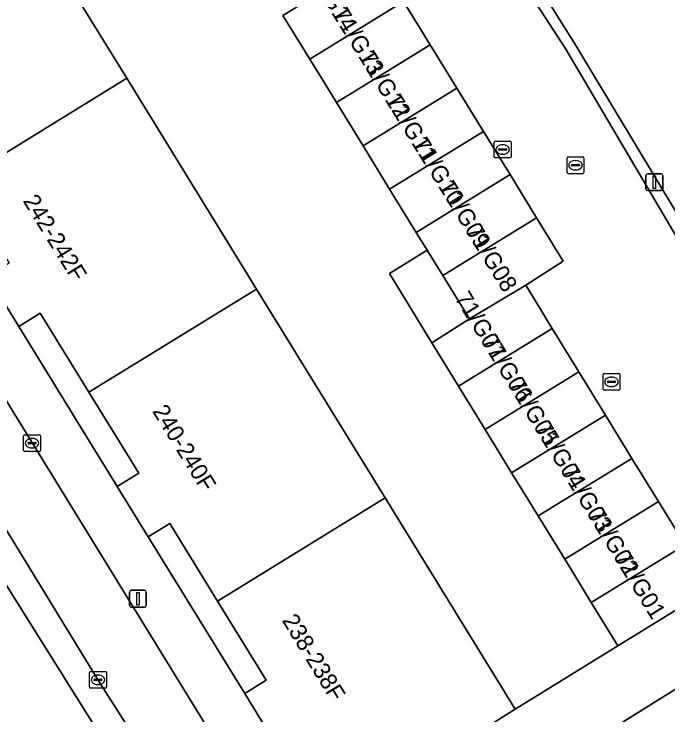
# Model space of a CAD drawing. Extents: x 160377 to 161131, y 383938 to 384853.
# Drawn here: x 160578.59 to 160617.35, y 384425.29 to 384466.81 of the extents above; entities that cross this region are included whole.
import ezdxf

# ---------------------------------------------------------------- set-up
doc = ezdxf.new("R2010")
doc.units = 0
for name, color, linetype in [('IMGEO_Erf', 7, 'Continuous'), ('IMGEO_Groenvoorziening', 7, 'Continuous'), ('IMGEO_Haag', 7, 'Continuous'), ('IMGEO_Kolk', 7, 'Continuous'), ('IMGEO_Lichtmast', 7, 'Continuous'), ('IMGEO_Pand', 7, 'Continuous'), ('IMGEO_Pand_nummerreeks', 7, 'Continuous'), ('IMGEO_Parkeervlak_open', 7, 'Continuous'), ('IMGEO_Rijbaan_lokaal_open', 7, 'Continuous'), ('IMGEO_Voetpad_open', 7, 'Continuous')]:
    doc.layers.add(name, color=color, linetype=linetype)

msp = doc.modelspace()

# ---------------------------------------------------------------- linework, layer by layer
at = {"layer": 'IMGEO_Erf'}
for points in [[(160607.17, 384472.483), (160611.834, 384465.049), (160619.057, 384453.035), (160625.18, 384437.642), (160631.01, 384440.013), (160633.11, 384434.844), (160633.668, 384435.135), (160630.161, 384443.778), (160637.636, 384446.812), (160638.81, 384444.03), (160641.381, 384445.422), (160646.111, 384447.981)], [(160580.715, 384470.401), (160585.272, 384463.014), (160592.967, 384450.519), (160600.583, 384438.153), (160608.297, 384425.627), (160614.377, 384429.383), (160612.803, 384431.947), (160611.761, 384433.644), (160611.228, 384434.511), (160609.654, 384437.075), (160608.08, 384439.64), (160606.506, 384442.204), (160604.931, 384444.768), (160603.357, 384447.332), (160600.837, 384451.437), (160603.082, 384452.819), (160602.43, 384453.878), (160600.852, 384456.442), (160599.275, 384459.006), (160597.697, 384461.57), (160597.141, 384462.473), (160596.119, 384464.134), (160594.521, 384466.731), (160595.423, 384467.279)]]:
    msp.add_lwpolyline(points, dxfattribs=at)
for points in [[(160583.033, 384444.401), (160580.147, 384449.083), (160578.87, 384448.295), (160584.708, 384438.825), (160585.986, 384439.61)], [(160590.65, 384432.036), (160587.818, 384436.628), (160586.54, 384435.843), (160592.267, 384426.557), (160593.545, 384427.342)], [(160618.115, 384427.004), (160614.634, 384424.849), (160622.343, 384412.334), (160629.92, 384400.031), (160637.594, 384387.572), (160641.011, 384389.692)]]:
    msp.add_lwpolyline(points, close=True, dxfattribs=at)
at = {"layer": 'IMGEO_Groenvoorziening'}
msp.add_lwpolyline([(160596.919, 384401.325), (160596.827, 384401.394), (160587.99, 384417.247), (160573.64, 384440.126)], dxfattribs=at)
at = {"layer": 'IMGEO_Haag'}
msp.add_lwpolyline([(160558.242, 384455.966), (160562.533, 384449.098), (160618.594, 384358.706), (160638.069, 384327.324), (160638.839, 384326.083), (160641.221, 384327.588), (160628.974, 384349.493), (160620.816, 384362.648), (160596.919, 384401.325), (160596.827, 384401.394), (160587.99, 384417.247), (160573.64, 384440.126)], dxfattribs=at)
at = {"layer": 'IMGEO_Kolk'}
for p, q in [((160607.054, 384458.361), (160607.054, 384459.213)), ((160607.129, 384459.287), (160607.981, 384459.287)), ((160607.542, 384459.067), (160607.567, 384459.067)), ((160608.055, 384459.213), (160608.055, 384458.361)), ((160607.313, 384458.781), (160607.313, 384458.793)), ((160607.751, 384458.744), (160607.353, 384458.744)), ((160607.356, 384458.83), (160607.754, 384458.83)), ((160607.797, 384458.793), (160607.797, 384458.781)), ((160607.981, 384458.287), (160607.129, 384458.287)), ((160607.565, 384458.507), (160607.54, 384458.507)), ((160611.367, 384457.427), (160611.367, 384458.279)), ((160611.442, 384458.353), (160612.294, 384458.353)), ((160611.855, 384458.133), (160611.88, 384458.133)), ((160612.368, 384458.279), (160612.368, 384457.427)), ((160611.626, 384457.847), (160611.626, 384457.859)), ((160612.064, 384457.81), (160611.666, 384457.81)), ((160611.669, 384457.896), (160612.067, 384457.896)), ((160612.11, 384457.859), (160612.11, 384457.847)), ((160612.294, 384457.353), (160611.442, 384457.353)), ((160611.878, 384457.573), (160611.853, 384457.573)), ((160613.501, 384444.594), (160613.501, 384445.446)), ((160613.576, 384445.52), (160614.428, 384445.52)), ((160613.989, 384445.3), (160614.014, 384445.3)), ((160614.502, 384445.446), (160614.502, 384444.594)), ((160613.76, 384445.014), (160613.76, 384445.026)), ((160614.198, 384444.977), (160613.8, 384444.977)), ((160613.803, 384445.063), (160614.201, 384445.063)), ((160614.244, 384445.026), (160614.244, 384445.014)), ((160614.428, 384444.52), (160613.576, 384444.52)), ((160614.012, 384444.74), (160613.987, 384444.74)), ((160579.161, 384440.963), (160579.161, 384441.815)), ((160579.236, 384441.889), (160580.088, 384441.889)), ((160579.649, 384441.669), (160579.674, 384441.669)), ((160580.162, 384441.815), (160580.162, 384440.963)), ((160579.42, 384441.383), (160579.42, 384441.395)), ((160579.858, 384441.346), (160579.46, 384441.346)), ((160579.463, 384441.432), (160579.861, 384441.432)), ((160579.672, 384441.109), (160579.647, 384441.109)), ((160579.904, 384441.395), (160579.904, 384441.383)), ((160580.088, 384440.889), (160579.236, 384440.889)), ((160583.14, 384427.87), (160583.992, 384427.87)), ((160583.065, 384426.944), (160583.065, 384427.796)), ((160583.367, 384427.413), (160583.765, 384427.413)), ((160583.553, 384427.65), (160583.578, 384427.65)), ((160584.066, 384427.796), (160584.066, 384426.944)), ((160583.324, 384427.364), (160583.324, 384427.376)), ((160583.762, 384427.327), (160583.364, 384427.327)), ((160583.576, 384427.09), (160583.551, 384427.09)), ((160583.808, 384427.376), (160583.808, 384427.364)), ((160583.992, 384426.87), (160583.14, 384426.87))]:
    msp.add_line(p, q, dxfattribs=at)
for points in [[(160607.054, 384458.361), (160607.054, 384459.213)], [(160607.129, 384459.287), (160607.981, 384459.287)], [(160608.055, 384459.213), (160608.055, 384458.361)], [(160607.981, 384458.287), (160607.129, 384458.287)], [(160611.367, 384457.427), (160611.367, 384458.279)], [(160611.442, 384458.353), (160612.294, 384458.353)], [(160612.368, 384458.279), (160612.368, 384457.427)], [(160612.294, 384457.353), (160611.442, 384457.353)], [(160613.501, 384444.594), (160613.501, 384445.446)], [(160613.576, 384445.52), (160614.428, 384445.52)], [(160614.502, 384445.446), (160614.502, 384444.594)], [(160614.428, 384444.52), (160613.576, 384444.52)], [(160579.161, 384440.963), (160579.161, 384441.815)], [(160579.236, 384441.889), (160580.088, 384441.889)], [(160580.162, 384441.815), (160580.162, 384440.963)], [(160580.088, 384440.889), (160579.236, 384440.889)], [(160583.14, 384427.87), (160583.992, 384427.87)], [(160583.065, 384426.944), (160583.065, 384427.796)], [(160584.066, 384427.796), (160584.066, 384426.944)], [(160583.992, 384426.87), (160583.14, 384426.87)]]:
    msp.add_lwpolyline(points, dxfattribs=at)
for centre, radius, start, end in [((160607.131, 384459.211), 0.0765, 91.552, 178.448), ((160607.131, 384459.211), 0.0765, 91.552, 178.448), ((160607.979, 384459.211), 0.0765, 1.552, 88.448), ((160607.979, 384459.211), 0.0765, 1.552, 88.448), ((160607.353, 384458.79), 0.0403, 85.8775, 175.7526), ((160607.35, 384458.78), 0.0366, 178.938, 274.7102), ((160607.754, 384458.787), 0.043, 264.8664, 352.4533), ((160607.758, 384458.792), 0.0386, 1.7309, 96.639), ((160607.131, 384458.363), 0.0765, 181.552, 268.448), ((160607.131, 384458.363), 0.0765, 181.552, 268.448), ((160607.979, 384458.363), 0.0765, 271.552, 358.448), ((160607.979, 384458.363), 0.0765, 271.552, 358.448), ((160611.444, 384458.277), 0.0765, 91.552, 178.448), ((160611.444, 384458.277), 0.0765, 91.552, 178.448), ((160612.292, 384458.277), 0.0765, 1.552, 88.448), ((160612.292, 384458.277), 0.0765, 1.552, 88.448), ((160611.666, 384457.856), 0.0403, 85.8775, 175.7526), ((160611.663, 384457.846), 0.0366, 178.938, 274.7102), ((160612.067, 384457.853), 0.043, 264.8664, 352.4533), ((160612.071, 384457.858), 0.0386, 1.7309, 96.639), ((160611.444, 384457.429), 0.0765, 181.552, 268.448), ((160611.444, 384457.429), 0.0765, 181.552, 268.448), ((160612.292, 384457.429), 0.0765, 271.552, 358.448), ((160612.292, 384457.429), 0.0765, 271.552, 358.448), ((160613.578, 384445.444), 0.0765, 91.552, 178.448), ((160613.578, 384445.444), 0.0765, 91.552, 178.448), ((160614.426, 384445.444), 0.0765, 1.552, 88.448), ((160614.426, 384445.444), 0.0765, 1.552, 88.448), ((160613.8, 384445.023), 0.0403, 85.8775, 175.7526), ((160613.797, 384445.013), 0.0366, 178.938, 274.7102), ((160614.201, 384445.02), 0.043, 264.8664, 352.4533), ((160614.205, 384445.025), 0.0386, 1.7309, 96.639), ((160613.578, 384444.596), 0.0765, 181.552, 268.448), ((160613.578, 384444.596), 0.0765, 181.552, 268.448), ((160614.426, 384444.596), 0.0765, 271.552, 358.448), ((160614.426, 384444.596), 0.0765, 271.552, 358.448), ((160579.238, 384441.813), 0.0765, 91.552, 178.448), ((160579.238, 384441.813), 0.0765, 91.552, 178.448), ((160580.086, 384441.813), 0.0765, 1.552, 88.448), ((160580.086, 384441.813), 0.0765, 1.552, 88.448), ((160579.46, 384441.392), 0.0403, 85.8775, 175.7526), ((160579.457, 384441.382), 0.0366, 178.938, 274.7102), ((160579.861, 384441.389), 0.043, 264.8664, 352.4533), ((160579.865, 384441.394), 0.0386, 1.7309, 96.639), ((160579.238, 384440.965), 0.0765, 181.552, 268.448), ((160579.238, 384440.965), 0.0765, 181.552, 268.448), ((160580.086, 384440.965), 0.0765, 271.552, 358.448), ((160580.086, 384440.965), 0.0765, 271.552, 358.448), ((160583.142, 384427.794), 0.0765, 91.552, 178.448), ((160583.142, 384427.794), 0.0765, 91.552, 178.448), ((160583.99, 384427.794), 0.0765, 1.552, 88.448), ((160583.99, 384427.794), 0.0765, 1.552, 88.448), ((160583.364, 384427.373), 0.0403, 85.8775, 175.7526), ((160583.769, 384427.375), 0.0386, 1.7309, 96.639), ((160583.361, 384427.363), 0.0366, 178.938, 274.7102), ((160583.765, 384427.37), 0.043, 264.8664, 352.4533), ((160583.142, 384426.946), 0.0765, 181.552, 268.448), ((160583.142, 384426.946), 0.0765, 181.552, 268.448), ((160583.99, 384426.946), 0.0765, 271.552, 358.448), ((160583.99, 384426.946), 0.0765, 271.552, 358.448)]:
    msp.add_arc(centre, radius, start, end, dxfattribs=at)
for centre, major_axis, ratio, start_param, end_param in [((160607.541, 384458.787), (-0.387, 0.002), 0.722429, 4.712389, 7.853982), ((160607.566, 384458.787), (-0.39, 0.002), 0.717154, 1.570796, 4.712389), ((160611.854, 384457.853), (-0.387, 0.002), 0.722429, 4.712389, 7.853982), ((160611.879, 384457.853), (-0.39, 0.002), 0.717154, 1.570796, 4.712389), ((160613.988, 384445.02), (-0.387, 0.002), 0.722429, 4.712389, 7.853982), ((160614.013, 384445.02), (-0.39, 0.002), 0.717154, 1.570796, 4.712389), ((160579.648, 384441.389), (-0.387, 0.002), 0.722429, 4.712389, 7.853982), ((160579.673, 384441.389), (-0.39, 0.002), 0.717154, 1.570796, 4.712389), ((160583.552, 384427.37), (-0.387, 0.002), 0.722429, 4.712389, 7.853982), ((160583.577, 384427.37), (-0.39, 0.002), 0.717154, 1.570796, 4.712389)]:
    msp.add_ellipse(centre, major_axis=major_axis, ratio=ratio, start_param=start_param, end_param=end_param, dxfattribs=at)
at = {"layer": 'IMGEO_Lichtmast'}
for p, q in [((160616.146, 384457.348), (160616.936, 384457.348)), ((160616.936, 384457.348), (160616.146, 384457.348)), ((160616.046, 384456.448), (160616.046, 384457.248)), ((160616.046, 384457.248), (160616.046, 384456.448)), ((160617.036, 384457.248), (160617.036, 384456.448)), ((160617.036, 384456.448), (160617.036, 384457.248)), ((160616.936, 384456.348), (160616.146, 384456.348)), ((160616.146, 384456.348), (160616.936, 384456.348)), ((160585.443, 384431.77), (160585.443, 384432.57)), ((160585.443, 384432.57), (160585.443, 384431.77)), ((160585.543, 384432.67), (160586.333, 384432.67)), ((160586.333, 384432.67), (160585.543, 384432.67)), ((160586.433, 384432.57), (160586.433, 384431.77)), ((160586.433, 384431.77), (160586.433, 384432.57)), ((160586.333, 384431.67), (160585.543, 384431.67)), ((160585.543, 384431.67), (160586.333, 384431.67))]:
    msp.add_line(p, q, dxfattribs=at)
for points in [[(160616.466, 384457.223), (160616.616, 384457.223), (160616.616, 384456.473), (160616.466, 384456.473), (160616.466, 384457.223)], [(160585.863, 384432.545), (160586.013, 384432.545), (160586.013, 384431.795), (160585.863, 384431.795), (160585.863, 384432.545)]]:
    msp.add_lwpolyline(points, dxfattribs=at)
for centre, start, end in [((160616.146, 384457.248), 90, 180), ((160616.146, 384457.248), 90, 180), ((160616.936, 384457.248), 0, 90), ((160616.936, 384457.248), 360, 90), ((160616.146, 384456.448), 180, 270), ((160616.146, 384456.448), 180, 270), ((160616.936, 384456.448), 270, 0), ((160616.936, 384456.448), 270, 0), ((160585.543, 384432.57), 90, 180), ((160585.543, 384432.57), 90, 180), ((160586.333, 384432.57), 0, 90), ((160586.333, 384432.57), 360, 90), ((160585.543, 384431.77), 180, 270), ((160585.543, 384431.77), 180, 270), ((160586.333, 384431.77), 270, 0), ((160586.333, 384431.77), 270, 0)]:
    msp.add_arc(centre, 0.1, start, end, dxfattribs=at)
at = {"layer": 'IMGEO_Pand'}
for points in [[(160580.715, 384470.401), (160577.816, 384475.113), (160567.965, 384468.864), (160570.778, 384464.298), (160569.499, 384463.515), (160571.315, 384460.55), (160572.594, 384461.333), (160575.331, 384456.892), (160585.272, 384463.014)], [(160596.119, 384464.134), (160601.676, 384467.554), (160600.098, 384470.118), (160595.423, 384467.279), (160594.521, 384466.731)], [(160596.119, 384464.134), (160597.141, 384462.473), (160597.697, 384461.57), (160603.254, 384464.99), (160601.676, 384467.554)], [(160604.832, 384462.426), (160603.254, 384464.99), (160597.697, 384461.57), (160599.275, 384459.006)], [(160585.272, 384463.014), (160575.331, 384456.892), (160578.312, 384452.058), (160577.035, 384451.27), (160578.87, 384448.295), (160580.147, 384449.083), (160583.033, 384444.401), (160592.967, 384450.519)], [(160600.852, 384456.442), (160606.409, 384459.861), (160604.832, 384462.426), (160599.275, 384459.006)], [(160600.852, 384456.442), (160602.43, 384453.878), (160607.987, 384457.297), (160606.409, 384459.861)], [(160609.565, 384454.733), (160607.987, 384457.297), (160602.43, 384453.878), (160603.082, 384452.819), (160604.008, 384451.314)], [(160604.008, 384451.314), (160605.581, 384448.758), (160608.916, 384450.742), (160611.143, 384452.169), (160609.565, 384454.733)], [(160603.082, 384452.819), (160600.837, 384451.437), (160603.357, 384447.332), (160605.581, 384448.758), (160604.008, 384451.314)], [(160604.931, 384444.768), (160610.489, 384448.18), (160608.916, 384450.742), (160605.581, 384448.758), (160603.357, 384447.332)], [(160592.967, 384450.519), (160583.033, 384444.401), (160585.986, 384439.61), (160584.708, 384438.825), (160586.54, 384435.843), (160587.818, 384436.628), (160590.65, 384432.036), (160600.583, 384438.153)], [(160606.506, 384442.204), (160612.063, 384445.616), (160610.489, 384448.18), (160604.931, 384444.768)], [(160606.506, 384442.204), (160608.08, 384439.64), (160613.638, 384443.052), (160612.063, 384445.616)], [(160609.654, 384437.075), (160615.212, 384440.488), (160613.638, 384443.052), (160608.08, 384439.64)], [(160609.654, 384437.075), (160611.228, 384434.511), (160616.786, 384437.923), (160615.212, 384440.488)], [(160600.583, 384438.153), (160590.65, 384432.036), (160593.545, 384427.342), (160592.267, 384426.557), (160594.096, 384423.581), (160595.374, 384424.366), (160598.375, 384419.484), (160605.619, 384423.951), (160608.297, 384425.627)], [(160612.803, 384431.947), (160618.36, 384435.359), (160616.786, 384437.923), (160611.228, 384434.511), (160611.761, 384433.644)], [(160612.803, 384431.947), (160614.377, 384429.383), (160619.936, 384432.793), (160618.36, 384435.359)]]:
    msp.add_lwpolyline(points, close=True, dxfattribs=at)
at = {"layer": 'IMGEO_Parkeervlak_open'}
for points in [[(160591.074, 384416.2), (160589.609, 384418.055), (160588.589, 384419.466), (160583.637, 384427.256), (160573.75, 384443.406)], [(160573.64, 384440.126), (160587.99, 384417.247)]]:
    msp.add_lwpolyline(points, dxfattribs=at)
at = {"layer": 'IMGEO_Rijbaan_lokaal_open'}
for points in [[(160601.676, 384467.554), (160603.254, 384464.99), (160604.832, 384462.426), (160606.409, 384459.861), (160607.987, 384457.297), (160609.565, 384454.733), (160611.143, 384452.169), (160608.916, 384450.742), (160610.489, 384448.18), (160612.063, 384445.616), (160613.638, 384443.052), (160615.212, 384440.488), (160616.786, 384437.923), (160618.36, 384435.359), (160619.936, 384432.793), (160623.387, 384434.772), (160623.999, 384435.123), (160624.664, 384435.504), (160625.012, 384435.703), (160622.73, 384441.551), (160618.364, 384452.741), (160611.288, 384464.731), (160606.501, 384472.146)], [(160591.056, 384422.882), (160573.063, 384452.105), (160572.886, 384452.377), (160572.809, 384452.495), (160572.051, 384453.728), (160569.353, 384455.899), (160567.529, 384457.31), (160565.701, 384460.284), (160565.663, 384460.343), (160565.374, 384460.82)], [(160569.839, 384449.637), (160573.75, 384443.406), (160583.637, 384427.256), (160588.589, 384419.466), (160589.609, 384418.055), (160591.074, 384416.2), (160593.076, 384413.961), (160594.517, 384412.57)]]:
    msp.add_lwpolyline(points, dxfattribs=at)
at = {"layer": 'IMGEO_Voetpad_open'}
for points in [[(160611.834, 384465.049), (160607.17, 384472.483), (160607.092, 384473.321), (160606.386, 384480.921), (160605.786, 384486.439), (160605.234, 384486.305), (160605.034, 384486.295), (160606.297, 384472.463), (160606.501, 384472.146), (160611.288, 384464.731), (160618.364, 384452.741), (160622.73, 384441.551), (160625.012, 384435.703), (160625.787, 384436.147), (160625.18, 384437.642), (160619.057, 384453.035)], [(160618.115, 384427.004), (160618.989, 384427.545), (160622.962, 384430.005), (160625.415, 384431.524), (160627.214, 384432.638), (160625.787, 384436.147), (160625.012, 384435.703), (160624.664, 384435.504), (160623.999, 384435.123), (160623.387, 384434.772), (160619.936, 384432.793), (160614.377, 384429.383), (160608.297, 384425.627), (160605.619, 384423.951), (160598.375, 384419.484), (160597.828, 384419.164), (160598.848, 384418.158), (160599.948, 384417.188), (160600.966, 384416.392), (160604.737, 384418.709), (160614.634, 384424.849)]]:
    msp.add_lwpolyline(points, close=True, dxfattribs=at)
for points in [[(160601.205, 384416.205), (160600.966, 384416.392), (160599.948, 384417.188), (160598.848, 384418.158), (160597.828, 384419.164), (160597.097, 384418.736), (160594.096, 384423.581), (160592.267, 384426.557), (160586.54, 384435.843), (160584.708, 384438.825), (160578.87, 384448.295), (160577.035, 384451.27), (160571.315, 384460.55), (160569.499, 384463.515), (160570.778, 384464.298), (160567.965, 384468.864), (160563.179, 384476.631), (160559.653, 384480.937), (160559.597, 384480.897)], [(160558.668, 384475.43), (160572.051, 384453.728), (160572.809, 384452.495), (160572.886, 384452.377), (160573.063, 384452.105), (160591.056, 384422.882)]]:
    msp.add_lwpolyline(points, dxfattribs=at)

# ---------------------------------------------------------------- texts
at = {"layer": 'IMGEO_Pand_nummerreeks'}
for s, rotation, p in [('71/G14', 301.6045, (160595.853, 384469.374)), ('71/G13', 301.6056, (160597.441, 384466.794)), ('71/G12', 301.6075, (160599.019, 384464.23)), ('71/G11', 301.6075, (160600.597, 384461.665)), ('71/G10', 301.6075, (160602.175, 384459.101)), ('71/G09', 301.6099, (160603.752, 384456.537)), ('242-242F', 301.8047, (160579.092, 384455.74)), ('71/G08', 301.6075, (160605.328, 384453.977)), ('71/G07', 301.5486, (160604.682, 384449.991)), ('71/G06', 301.5486, (160606.256, 384447.427)), ('71/G05', 301.5486, (160607.83, 384444.863)), ('240-240F', 301.7703, (160586.757, 384443.288)), ('71/G04', 301.5486, (160609.404, 384442.298)), ('71/G03', 301.5486, (160610.979, 384439.734)), ('71/G02', 301.5478, (160612.553, 384437.17)), ('71/G01', 301.5474, (160614.127, 384434.606)), ('238-238F', 301.375, (160594.449, 384430.89))]:
    msp.add_text(s, height=1, rotation=rotation, dxfattribs=at).set_placement(p)

doc.saveas('drawing.dxf')
